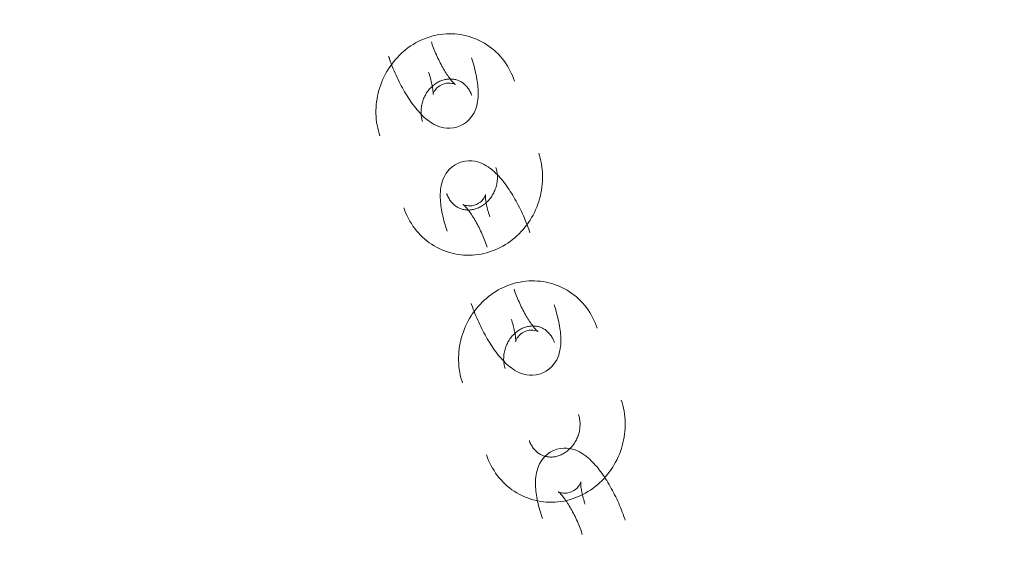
# Model space of a CAD drawing. Header units: millimetres. Extents: x -188930 to 271134, y -158090 to 283816.
# Tile 579 of 610: x 47044 to 47175, y 77816 to 77887. Entities that reach past the tile are written whole.
import ezdxf

# ---------------------------------------------------------------- set-up
doc = ezdxf.new("R2010")
doc.units = ezdxf.units.MM
doc.linetypes.add('AA_PRZERYWANA', pattern=[4, 3, -1])
doc.layers.add('A-DETL-1', color=5, linetype='AA_PRZERYWANA', lineweight=25)
doc.layers.add('I-FURN', color=30, linetype='Continuous', lineweight=9)

# ---------------------------------------------------------------- blocks, each defined once
blk = doc.blocks.new('LARSLAJ_hamak - LARSLAJ_hamak-V31-PZT-dwg')
at = {"layer": 'I-FURN', "flags": 128}
for points in [[(-3374.9, -132.74), (-3374.62, -132.35), (-3374.4, -131.94), (-3374.23, -131.52), (-3374.12, -131.11), (-3374.06, -130.71), (-3374.04, -130.34), (-3374.05, -129.99), (-3374.08, -129.67), (-3374.14, -129.36), (-3374.2, -129.07), (-3374.28, -128.8), (-3374.37, -128.53), (-3374.47, -128.28), (-3374.58, -128.03), (-3374.7, -127.79), (-3374.82, -127.55), (-3374.95, -127.31), (-3375.08, -127.08), (-3375.23, -126.85), (-3375.38, -126.63), (-3375.53, -126.4), (-3375.69, -126.17), (-3375.86, -125.95), (-3376.04, -125.72), (-3376.22, -125.5), (-3376.4, -125.27), (-3376.59, -125.05), (-3376.79, -124.83), (-3376.99, -124.61), (-3377.2, -124.39), (-3377.41, -124.17), (-3377.61, -123.96)], [(-3377.93, -128.1), (-3377.96, -128.09), (-3378.01, -128.08), (-3378.07, -128.06), (-3378.16, -128.04), (-3378.25, -128.01), (-3378.36, -127.97), (-3378.48, -127.92), (-3378.6, -127.87), (-3378.74, -127.81), (-3378.89, -127.74), (-3379.04, -127.66), (-3379.2, -127.58), (-3379.36, -127.49), (-3379.53, -127.39), (-3379.7, -127.29), (-3379.88, -127.19), (-3380.06, -127.07), (-3380.25, -126.95), (-3380.43, -126.83), (-3380.62, -126.7), (-3380.81, -126.57), (-3381, -126.43), (-3381.19, -126.29), (-3381.39, -126.14), (-3381.58, -125.99), (-3381.77, -125.84), (-3381.96, -125.69), (-3382.14, -125.53), (-3382.33, -125.37), (-3382.51, -125.21), (-3382.69, -125.05), (-3382.86, -124.89), (-3383.04, -124.73), (-3383.2, -124.56), (-3383.3, -124.46)], [(-3374.48, -125.52), (-3374.86, -125.56), (-3375.24, -125.62), (-3375.62, -125.7), (-3376, -125.79), (-3376.37, -125.9), (-3376.74, -126.02), (-3377.1, -126.16), (-3377.45, -126.32), (-3377.8, -126.49), (-3378.14, -126.68), (-3378.47, -126.87), (-3378.79, -127.09), (-3379.11, -127.32), (-3379.41, -127.56), (-3379.7, -127.81), (-3379.99, -128.07), (-3380.26, -128.35), (-3380.52, -128.63), (-3380.77, -128.93), (-3381.01, -129.24), (-3381.23, -129.55), (-3381.44, -129.88), (-3381.64, -130.21), (-3381.83, -130.55), (-3382, -130.9), (-3382.16, -131.25), (-3382.31, -131.61), (-3382.44, -131.98), (-3382.56, -132.35), (-3382.66, -132.72), (-3382.75, -133.1), (-3382.83, -133.48), (-3382.89, -133.87), (-3382.94, -134.25), (-3382.97, -134.64), (-3382.99, -135.03), (-3383, -135.42), (-3382.99, -135.81), (-3382.97, -136.2), (-3382.93, -136.59), (-3382.88, -136.97), (-3382.81, -137.36), (-3382.73, -137.74), (-3382.64, -138.12), (-3382.53, -138.49), (-3382.41, -138.86), (-3382.28, -139.22), (-3382.13, -139.58), (-3381.97, -139.94), (-3381.79, -140.29), (-3381.61, -140.63), (-3381.41, -140.96), (-3381.19, -141.29), (-3380.97, -141.6), (-3380.73, -141.91), (-3380.48, -142.21), (-3380.23, -142.5), (-3380, -142.73)], [(-3367.2, -128.24), (-3367.48, -127.97), (-3367.77, -127.71), (-3368.07, -127.47), (-3368.38, -127.23), (-3368.7, -127.01), (-3369.02, -126.81), (-3369.36, -126.61), (-3369.7, -126.43), (-3370.05, -126.27), (-3370.41, -126.12), (-3370.77, -125.98), (-3371.14, -125.86), (-3371.51, -125.76), (-3371.89, -125.67), (-3372.27, -125.6), (-3372.65, -125.55), (-3373.04, -125.51), (-3373.43, -125.49), (-3373.81, -125.49), (-3374.2, -125.5), (-3374.48, -125.52)], [(-3380.01, -130.6), (-3380.02, -130.57), (-3380.04, -130.52), (-3380.07, -130.46), (-3380.11, -130.38), (-3380.16, -130.29), (-3380.22, -130.19), (-3380.28, -130.09), (-3380.36, -129.97), (-3380.44, -129.85), (-3380.54, -129.72), (-3380.64, -129.58), (-3380.75, -129.44), (-3380.86, -129.29), (-3380.99, -129.14), (-3381.12, -128.99), (-3381.26, -128.83), (-3381.4, -128.68), (-3381.55, -128.51), (-3381.71, -128.35), (-3381.86, -128.2)], [(-3379.51, -128.89), (-3379.29, -128.67), (-3379.06, -128.48), (-3378.83, -128.34), (-3378.61, -128.23), (-3378.42, -128.17), (-3378.26, -128.13), (-3378.13, -128.11), (-3378.03, -128.1), (-3377.96, -128.1), (-3377.93, -128.1), (-3377.91, -128.1)], [(-3374.9, -132.74), (-3375.24, -133.09), (-3375.6, -133.38), (-3375.99, -133.62), (-3376.37, -133.8), (-3376.75, -133.93), (-3377.11, -134.02), (-3377.45, -134.07), (-3377.78, -134.1), (-3378.09, -134.1), (-3378.39, -134.08), (-3378.67, -134.05), (-3378.95, -134.01), (-3379.22, -133.96), (-3379.48, -133.9), (-3379.74, -133.83), (-3380, -133.75), (-3380.25, -133.66), (-3380.5, -133.57), (-3380.75, -133.47), (-3381, -133.37), (-3381.26, -133.25), (-3381.51, -133.13), (-3381.76, -133.01), (-3382.01, -132.88), (-3382.26, -132.74), (-3382.52, -132.6), (-3382.77, -132.45), (-3383.03, -132.3), (-3383.28, -132.14), (-3383.53, -131.97), (-3383.79, -131.81), (-3384.04, -131.63), (-3384.29, -131.45), (-3384.55, -131.27), (-3384.8, -131.09), (-3385.05, -130.9), (-3385.3, -130.7), (-3385.54, -130.51), (-3385.79, -130.31), (-3386.03, -130.1), (-3386.27, -129.9), (-3386.51, -129.69), (-3386.74, -129.48), (-3386.97, -129.26), (-3387.2, -129.05), (-3387.42, -128.83), (-3387.55, -128.7)], [(-3379.51, -128.89), (-3379.69, -129.15), (-3379.84, -129.41), (-3379.94, -129.66), (-3380, -129.9), (-3380.03, -130.1), (-3380.04, -130.27), (-3380.04, -130.4), (-3380.03, -130.49), (-3380.02, -130.56), (-3380.01, -130.59), (-3380, -130.61)], [(-3375.76, -138.49), (-3375.86, -138.38), (-3375.96, -138.26), (-3376.06, -138.14), (-3376.16, -138.02), (-3376.25, -137.89), (-3376.33, -137.75), (-3376.42, -137.61), (-3376.49, -137.47), (-3376.57, -137.32), (-3376.63, -137.17), (-3376.7, -137.02), (-3376.75, -136.86), (-3376.8, -136.7), (-3376.85, -136.54), (-3376.89, -136.37), (-3376.92, -136.21), (-3376.95, -136.04), (-3376.97, -135.87), (-3376.99, -135.7), (-3377, -135.53), (-3377, -135.36), (-3376.99, -135.19), (-3376.98, -135.02), (-3376.97, -134.85), (-3376.95, -134.69), (-3376.92, -134.52), (-3376.89, -134.36), (-3376.85, -134.2), (-3376.8, -134.04), (-3376.75, -133.89), (-3376.69, -133.74), (-3376.63, -133.59), (-3376.57, -133.44), (-3376.5, -133.3), (-3376.42, -133.17), (-3376.34, -133.04), (-3376.26, -132.91), (-3376.17, -132.79), (-3376.08, -132.67), (-3375.98, -132.56), (-3375.89, -132.46), (-3375.78, -132.35), (-3375.68, -132.26), (-3375.58, -132.17), (-3375.47, -132.09), (-3375.36, -132.01), (-3375.24, -131.93), (-3375.13, -131.87), (-3375.02, -131.8), (-3374.9, -131.75), (-3374.78, -131.7), (-3374.66, -131.65), (-3374.54, -131.61), (-3374.42, -131.58), (-3374.3, -131.55), (-3374.18, -131.53), (-3374.05, -131.51), (-3373.95, -131.5)], [(-3373.95, -131.5), (-3373.83, -131.49), (-3373.7, -131.49), (-3373.58, -131.49), (-3373.45, -131.5), (-3373.33, -131.51), (-3373.2, -131.53), (-3373.08, -131.55), (-3372.95, -131.59), (-3372.83, -131.62), (-3372.71, -131.66), (-3372.58, -131.71), (-3372.46, -131.76), (-3372.34, -131.82), (-3372.22, -131.89), (-3372.1, -131.96), (-3371.98, -132.04), (-3371.86, -132.12), (-3371.75, -132.21), (-3371.63, -132.3), (-3371.52, -132.4), (-3371.45, -132.48)], [(-3365.6, -152.59), (-3365.21, -152.54), (-3364.83, -152.49), (-3364.45, -152.41), (-3364.08, -152.32), (-3363.7, -152.21), (-3363.34, -152.08), (-3362.98, -151.94), (-3362.62, -151.79), (-3362.28, -151.62), (-3361.94, -151.43), (-3361.6, -151.23), (-3361.28, -151.02), (-3360.97, -150.79), (-3360.66, -150.55), (-3360.37, -150.3), (-3360.09, -150.03), (-3359.82, -149.76), (-3359.56, -149.47), (-3359.31, -149.17), (-3359.07, -148.87), (-3358.84, -148.55), (-3358.63, -148.23), (-3358.43, -147.89), (-3358.25, -147.55), (-3358.07, -147.21), (-3357.92, -146.85), (-3357.77, -146.49), (-3357.64, -146.13), (-3357.52, -145.76), (-3357.41, -145.38), (-3357.32, -145), (-3357.25, -144.62), (-3357.18, -144.24), (-3357.14, -143.85), (-3357.1, -143.46), (-3357.08, -143.08), (-3357.08, -142.69), (-3357.09, -142.3), (-3357.11, -141.91), (-3357.15, -141.52), (-3357.2, -141.13), (-3357.26, -140.75), (-3357.34, -140.37), (-3357.44, -139.99), (-3357.54, -139.62), (-3357.67, -139.25), (-3357.8, -138.88), (-3357.95, -138.52), (-3358.11, -138.17), (-3358.28, -137.82), (-3358.47, -137.48), (-3358.67, -137.15), (-3358.88, -136.82), (-3359.11, -136.5), (-3359.34, -136.2), (-3359.59, -135.9), (-3359.85, -135.61), (-3360.07, -135.38)], [(-3369.06, -141.32), (-3368.72, -140.97), (-3368.36, -140.68), (-3367.98, -140.44), (-3367.59, -140.26), (-3367.21, -140.13), (-3366.85, -140.04), (-3366.51, -139.99), (-3366.18, -139.96), (-3365.87, -139.96), (-3365.57, -139.97), (-3365.29, -140), (-3365.01, -140.05), (-3364.74, -140.1), (-3364.48, -140.16), (-3364.22, -140.23), (-3363.96, -140.31), (-3363.71, -140.39), (-3363.46, -140.49), (-3363.21, -140.59), (-3362.96, -140.69), (-3362.7, -140.8), (-3362.45, -140.92), (-3362.2, -141.05), (-3361.95, -141.18), (-3361.7, -141.32), (-3361.44, -141.46), (-3361.19, -141.61), (-3360.94, -141.76), (-3360.68, -141.92), (-3360.43, -142.08), (-3360.17, -142.25), (-3359.92, -142.43), (-3359.67, -142.6), (-3359.41, -142.79), (-3359.16, -142.97), (-3358.91, -143.16), (-3358.66, -143.36), (-3358.42, -143.55), (-3358.17, -143.75), (-3357.93, -143.96), (-3357.69, -144.16), (-3357.46, -144.37), (-3357.22, -144.58), (-3356.99, -144.79), (-3356.77, -145.01), (-3356.54, -145.23), (-3356.41, -145.36)], [(-3364.32, -139.62), (-3364.21, -139.73), (-3364.11, -139.84), (-3364.01, -139.96), (-3363.92, -140.09), (-3363.83, -140.22), (-3363.74, -140.35), (-3363.66, -140.49), (-3363.58, -140.63), (-3363.51, -140.78), (-3363.44, -140.93), (-3363.38, -141.09), (-3363.32, -141.24), (-3363.27, -141.4), (-3363.23, -141.57), (-3363.19, -141.73), (-3363.15, -141.9), (-3363.13, -142.07), (-3363.1, -142.23), (-3363.09, -142.4), (-3363.08, -142.57), (-3363.08, -142.74), (-3363.08, -142.91), (-3363.09, -143.08), (-3363.11, -143.25), (-3363.13, -143.42), (-3363.16, -143.58), (-3363.19, -143.75), (-3363.23, -143.91), (-3363.27, -144.06), (-3363.33, -144.22), (-3363.38, -144.37), (-3363.44, -144.52), (-3363.51, -144.66), (-3363.58, -144.8), (-3363.65, -144.94), (-3363.73, -145.07), (-3363.82, -145.2), (-3363.91, -145.32), (-3364, -145.43), (-3364.09, -145.54), (-3364.19, -145.65), (-3364.29, -145.75), (-3364.39, -145.85), (-3364.5, -145.94), (-3364.61, -146.02), (-3364.72, -146.1), (-3364.83, -146.17), (-3364.94, -146.24), (-3365.06, -146.3), (-3365.18, -146.36), (-3365.29, -146.41), (-3365.41, -146.45), (-3365.53, -146.49), (-3365.65, -146.53), (-3365.78, -146.56), (-3365.9, -146.58), (-3366.02, -146.6), (-3366.12, -146.61)], [(-3369.06, -141.32), (-3369.34, -141.71), (-3369.56, -142.12), (-3369.73, -142.54), (-3369.84, -142.95), (-3369.9, -143.34), (-3369.92, -143.72), (-3369.91, -144.06), (-3369.88, -144.39), (-3369.82, -144.7), (-3369.76, -144.99), (-3369.68, -145.26), (-3369.59, -145.53), (-3369.49, -145.78), (-3369.38, -146.03), (-3369.26, -146.27), (-3369.14, -146.51), (-3369.01, -146.74), (-3368.88, -146.97), (-3368.73, -147.2), (-3368.58, -147.43), (-3368.43, -147.66), (-3368.27, -147.89), (-3368.1, -148.11), (-3367.92, -148.34), (-3367.74, -148.56), (-3367.56, -148.78), (-3367.37, -149.01), (-3367.17, -149.23), (-3366.97, -149.45), (-3366.76, -149.67), (-3366.55, -149.89), (-3366.35, -150.1)], [(-3364.45, -145.16), (-3364.27, -144.91), (-3364.12, -144.65), (-3364.02, -144.39), (-3363.96, -144.16), (-3363.93, -143.96), (-3363.92, -143.79), (-3363.92, -143.66), (-3363.93, -143.56), (-3363.94, -143.5), (-3363.95, -143.46), (-3363.96, -143.45)], [(-3363.95, -143.46), (-3363.94, -143.49), (-3363.92, -143.54), (-3363.89, -143.6), (-3363.85, -143.68), (-3363.8, -143.77), (-3363.74, -143.86), (-3363.68, -143.97), (-3363.6, -144.09), (-3363.52, -144.21), (-3363.42, -144.34), (-3363.32, -144.48), (-3363.21, -144.62), (-3363.1, -144.77), (-3362.97, -144.92), (-3362.84, -145.07), (-3362.7, -145.22), (-3362.56, -145.38), (-3362.41, -145.54), (-3362.25, -145.7), (-3362.1, -145.86)], [(-3364.45, -145.16), (-3364.67, -145.39), (-3364.9, -145.58), (-3365.13, -145.72), (-3365.35, -145.82), (-3365.54, -145.89), (-3365.71, -145.93), (-3365.83, -145.95), (-3365.93, -145.96), (-3366, -145.96), (-3366.03, -145.96), (-3366.05, -145.96)], [(-3366.12, -146.61), (-3366.25, -146.62), (-3366.37, -146.62), (-3366.5, -146.62), (-3366.62, -146.61), (-3366.75, -146.6), (-3366.87, -146.58), (-3367, -146.55), (-3367.12, -146.52), (-3367.25, -146.48), (-3367.37, -146.44), (-3367.49, -146.4), (-3367.62, -146.34), (-3367.74, -146.28), (-3367.86, -146.22), (-3367.98, -146.15), (-3368.1, -146.07), (-3368.21, -145.99), (-3368.33, -145.9), (-3368.44, -145.8), (-3368.55, -145.71), (-3368.63, -145.63)], [(-3366.04, -145.96), (-3366, -145.96), (-3365.95, -145.98), (-3365.89, -145.99), (-3365.8, -146.02), (-3365.71, -146.05), (-3365.6, -146.09), (-3365.48, -146.14), (-3365.36, -146.19), (-3365.22, -146.25), (-3365.07, -146.32), (-3364.92, -146.4), (-3364.76, -146.48), (-3364.6, -146.57), (-3364.43, -146.66), (-3364.26, -146.76), (-3364.08, -146.87), (-3363.9, -146.99), (-3363.71, -147.1), (-3363.53, -147.23), (-3363.34, -147.36), (-3363.15, -147.49), (-3362.96, -147.63), (-3362.77, -147.77), (-3362.57, -147.91), (-3362.38, -148.06), (-3362.19, -148.21), (-3362.01, -148.37), (-3361.82, -148.53), (-3361.63, -148.68), (-3361.45, -148.85), (-3361.27, -149.01), (-3361.1, -149.17), (-3360.93, -149.33), (-3360.76, -149.5), (-3360.66, -149.6)], [(-3372.87, -149.87), (-3372.6, -150.14), (-3372.31, -150.39), (-3372.01, -150.64), (-3371.7, -150.87), (-3371.38, -151.09), (-3371.05, -151.3), (-3370.72, -151.49), (-3370.37, -151.67), (-3370.02, -151.84), (-3369.67, -151.99), (-3369.3, -152.12), (-3368.93, -152.24), (-3368.56, -152.35), (-3368.18, -152.43), (-3367.8, -152.5), (-3367.42, -152.56), (-3367.04, -152.6), (-3366.65, -152.62), (-3366.26, -152.62), (-3365.88, -152.61), (-3365.6, -152.59)], [(-3350.03, -150.01), (-3350.42, -150.05), (-3350.8, -150.11), (-3351.18, -150.19), (-3351.55, -150.28), (-3351.93, -150.39), (-3352.29, -150.51), (-3352.65, -150.65), (-3353.01, -150.81), (-3353.36, -150.98), (-3353.69, -151.17), (-3354.03, -151.37), (-3354.35, -151.58), (-3354.66, -151.81), (-3354.97, -152.05), (-3355.26, -152.3), (-3355.54, -152.56), (-3355.81, -152.84), (-3356.08, -153.13), (-3356.32, -153.42), (-3356.56, -153.73), (-3356.79, -154.05), (-3357, -154.37), (-3357.2, -154.7), (-3357.38, -155.04), (-3357.56, -155.39), (-3357.72, -155.74), (-3357.86, -156.1), (-3357.99, -156.47), (-3358.11, -156.84), (-3358.22, -157.21), (-3358.31, -157.59), (-3358.38, -157.97), (-3358.45, -158.36), (-3358.49, -158.74), (-3358.53, -159.13), (-3358.55, -159.52), (-3358.55, -159.91), (-3358.54, -160.3), (-3358.52, -160.69), (-3358.48, -161.08), (-3358.43, -161.46), (-3358.37, -161.85), (-3358.29, -162.23), (-3358.19, -162.61), (-3358.09, -162.98), (-3357.97, -163.35), (-3357.83, -163.72), (-3357.68, -164.08), (-3357.52, -164.43), (-3357.35, -164.78), (-3357.16, -165.12), (-3356.96, -165.45), (-3356.75, -165.78), (-3356.52, -166.09), (-3356.29, -166.4), (-3356.04, -166.7), (-3355.78, -166.99), (-3355.56, -167.22)], [(-3342.76, -152.73), (-3343.04, -152.46), (-3343.32, -152.2), (-3343.62, -151.96), (-3343.93, -151.72), (-3344.25, -151.5), (-3344.58, -151.3), (-3344.91, -151.1), (-3345.26, -150.92), (-3345.61, -150.76), (-3345.96, -150.61), (-3346.33, -150.47), (-3346.7, -150.35), (-3347.07, -150.25), (-3347.45, -150.16), (-3347.83, -150.09), (-3348.21, -150.04), (-3348.59, -150), (-3348.98, -149.98), (-3349.37, -149.98), (-3349.75, -149.99), (-3350.03, -150.01)], [(-3349.59, -156.64), (-3349.63, -156.63), (-3349.68, -156.62), (-3349.74, -156.6), (-3349.83, -156.58), (-3349.92, -156.55), (-3350.03, -156.51), (-3350.15, -156.46), (-3350.27, -156.41), (-3350.41, -156.35), (-3350.56, -156.28), (-3350.71, -156.2), (-3350.87, -156.12), (-3351.03, -156.03), (-3351.2, -155.93), (-3351.37, -155.83), (-3351.55, -155.73), (-3351.73, -155.61), (-3351.92, -155.49), (-3352.1, -155.37), (-3352.29, -155.24), (-3352.48, -155.11), (-3352.67, -154.97), (-3352.86, -154.83), (-3353.06, -154.68), (-3353.25, -154.53), (-3353.44, -154.38), (-3353.63, -154.23), (-3353.81, -154.07), (-3354, -153.91), (-3354.18, -153.75), (-3354.36, -153.59), (-3354.53, -153.43), (-3354.7, -153.26), (-3354.87, -153.1), (-3354.97, -153)], [(-3346.57, -161.28), (-3346.29, -160.89), (-3346.07, -160.48), (-3345.9, -160.06), (-3345.79, -159.65), (-3345.73, -159.25), (-3345.71, -158.88), (-3345.72, -158.53), (-3345.75, -158.21), (-3345.81, -157.9), (-3345.87, -157.61), (-3345.95, -157.34), (-3346.04, -157.07), (-3346.14, -156.82), (-3346.25, -156.57), (-3346.37, -156.33), (-3346.49, -156.09), (-3346.62, -155.85), (-3346.75, -155.62), (-3346.9, -155.39), (-3347.05, -155.16), (-3347.2, -154.94), (-3347.36, -154.71), (-3347.53, -154.49), (-3347.71, -154.26), (-3347.89, -154.04), (-3348.07, -153.81), (-3348.26, -153.59), (-3348.46, -153.37), (-3348.66, -153.15), (-3348.87, -152.93), (-3349.08, -152.71), (-3349.28, -152.5)], [(-3351.68, -159.13), (-3351.69, -159.1), (-3351.71, -159.06), (-3351.74, -158.99), (-3351.78, -158.92), (-3351.83, -158.83), (-3351.89, -158.73), (-3351.95, -158.62), (-3352.03, -158.51), (-3352.11, -158.38), (-3352.21, -158.25), (-3352.31, -158.12), (-3352.42, -157.98), (-3352.53, -157.83), (-3352.66, -157.68), (-3352.79, -157.53), (-3352.93, -157.37), (-3353.07, -157.21), (-3353.22, -157.05), (-3353.38, -156.89), (-3353.53, -156.74)], [(-3351.31, -162.98), (-3351.42, -162.87), (-3351.52, -162.75), (-3351.62, -162.63), (-3351.71, -162.51), (-3351.8, -162.38), (-3351.89, -162.24), (-3351.97, -162.11), (-3352.05, -161.96), (-3352.12, -161.82), (-3352.19, -161.66), (-3352.25, -161.51), (-3352.31, -161.35), (-3352.36, -161.19), (-3352.4, -161.03), (-3352.44, -160.87), (-3352.48, -160.7), (-3352.5, -160.53), (-3352.53, -160.36), (-3352.54, -160.19), (-3352.55, -160.02), (-3352.55, -159.85), (-3352.55, -159.68), (-3352.54, -159.51), (-3352.52, -159.35), (-3352.5, -159.18), (-3352.47, -159.01), (-3352.44, -158.85), (-3352.4, -158.69), (-3352.36, -158.53), (-3352.31, -158.38), (-3352.25, -158.23), (-3352.19, -158.08), (-3352.12, -157.93), (-3352.05, -157.79), (-3351.98, -157.66), (-3351.9, -157.53), (-3351.81, -157.4), (-3351.72, -157.28), (-3351.63, -157.16), (-3351.54, -157.05), (-3351.44, -156.95), (-3351.34, -156.85), (-3351.24, -156.75), (-3351.13, -156.66), (-3351.02, -156.58), (-3350.91, -156.5), (-3350.8, -156.42), (-3350.69, -156.36), (-3350.57, -156.3), (-3350.45, -156.24), (-3350.34, -156.19), (-3350.22, -156.14), (-3350.1, -156.1), (-3349.98, -156.07), (-3349.85, -156.04), (-3349.73, -156.02), (-3349.61, -156), (-3349.51, -155.99)], [(-3351.18, -157.43), (-3350.96, -157.21), (-3350.73, -157.02), (-3350.5, -156.88), (-3350.28, -156.77), (-3350.09, -156.71), (-3349.93, -156.67), (-3349.8, -156.65), (-3349.7, -156.64), (-3349.63, -156.64), (-3349.6, -156.64), (-3349.58, -156.64)], [(-3349.51, -155.99), (-3349.38, -155.98), (-3349.26, -155.98), (-3349.13, -155.98), (-3349.01, -155.99), (-3348.88, -156), (-3348.76, -156.02), (-3348.63, -156.05), (-3348.51, -156.08), (-3348.38, -156.11), (-3348.26, -156.15), (-3348.14, -156.2), (-3348.01, -156.26), (-3347.89, -156.31), (-3347.77, -156.38), (-3347.65, -156.45), (-3347.53, -156.53), (-3347.42, -156.61), (-3347.3, -156.7), (-3347.19, -156.79), (-3347.08, -156.89), (-3347, -156.97)], [(-3346.57, -161.28), (-3346.91, -161.63), (-3347.27, -161.92), (-3347.65, -162.16), (-3348.04, -162.34), (-3348.42, -162.47), (-3348.78, -162.56), (-3349.12, -162.61), (-3349.45, -162.63), (-3349.76, -162.64), (-3350.06, -162.62), (-3350.34, -162.59), (-3350.62, -162.55), (-3350.89, -162.5), (-3351.15, -162.44), (-3351.41, -162.37), (-3351.67, -162.29), (-3351.92, -162.2), (-3352.17, -162.11), (-3352.42, -162.01), (-3352.67, -161.91), (-3352.93, -161.79), (-3353.18, -161.67), (-3353.43, -161.55), (-3353.68, -161.42), (-3353.93, -161.28), (-3354.19, -161.14), (-3354.44, -160.99), (-3354.69, -160.84), (-3354.95, -160.68), (-3355.2, -160.51), (-3355.46, -160.34), (-3355.71, -160.17), (-3355.96, -159.99), (-3356.22, -159.81), (-3356.47, -159.63), (-3356.72, -159.44), (-3356.97, -159.24), (-3357.21, -159.04), (-3357.46, -158.84), (-3357.7, -158.64), (-3357.94, -158.44), (-3358.18, -158.23), (-3358.41, -158.02), (-3358.64, -157.8), (-3358.86, -157.59), (-3359.09, -157.37), (-3359.22, -157.24)], [(-3351.18, -157.43), (-3351.36, -157.69), (-3351.51, -157.95), (-3351.61, -158.2), (-3351.67, -158.44), (-3351.7, -158.64), (-3351.71, -158.8), (-3351.71, -158.94), (-3351.7, -159.03), (-3351.69, -159.1), (-3351.68, -159.13), (-3351.67, -159.15)], [(-3341.15, -177.08), (-3340.77, -177.04), (-3340.39, -176.98), (-3340.01, -176.9), (-3339.63, -176.81), (-3339.26, -176.7), (-3338.89, -176.57), (-3338.53, -176.43), (-3338.18, -176.28), (-3337.83, -176.11), (-3337.49, -175.92), (-3337.16, -175.72), (-3336.84, -175.51), (-3336.52, -175.28), (-3336.22, -175.04), (-3335.93, -174.79), (-3335.64, -174.53), (-3335.37, -174.25), (-3335.11, -173.96), (-3334.86, -173.67), (-3334.62, -173.36), (-3334.4, -173.04), (-3334.19, -172.72), (-3333.99, -172.39), (-3333.8, -172.05), (-3333.63, -171.7), (-3333.47, -171.34), (-3333.32, -170.98), (-3333.19, -170.62), (-3333.07, -170.25), (-3332.97, -169.87), (-3332.88, -169.5), (-3332.8, -169.11), (-3332.74, -168.73), (-3332.69, -168.34), (-3332.66, -167.96), (-3332.64, -167.57), (-3332.63, -167.18), (-3332.64, -166.79), (-3332.66, -166.4), (-3332.7, -166.01), (-3332.75, -165.63), (-3332.82, -165.24), (-3332.9, -164.86), (-3332.99, -164.48), (-3333.1, -164.11), (-3333.22, -163.74), (-3333.35, -163.37), (-3333.5, -163.01), (-3333.66, -162.66), (-3333.84, -162.31), (-3334.03, -161.97), (-3334.22, -161.64), (-3334.44, -161.31), (-3334.66, -161), (-3334.9, -160.69), (-3335.15, -160.39), (-3335.41, -160.1), (-3335.63, -159.87)], [(-3344.61, -165.81), (-3344.28, -165.46), (-3343.91, -165.17), (-3343.53, -164.93), (-3343.15, -164.75), (-3342.77, -164.62), (-3342.41, -164.53), (-3342.06, -164.48), (-3341.74, -164.45), (-3341.42, -164.45), (-3341.13, -164.47), (-3340.84, -164.49), (-3340.57, -164.54), (-3340.3, -164.59), (-3340.03, -164.65), (-3339.77, -164.72), (-3339.52, -164.8), (-3339.27, -164.88), (-3339.01, -164.98), (-3338.76, -165.08), (-3338.51, -165.18), (-3338.26, -165.3), (-3338.01, -165.41), (-3337.76, -165.54), (-3337.5, -165.67), (-3337.25, -165.81), (-3337, -165.95), (-3336.74, -166.1), (-3336.49, -166.25), (-3336.24, -166.41), (-3335.98, -166.57), (-3335.73, -166.74), (-3335.47, -166.92), (-3335.22, -167.09), (-3334.97, -167.28), (-3334.72, -167.46), (-3334.47, -167.65), (-3334.22, -167.85), (-3333.97, -168.04), (-3333.73, -168.24), (-3333.49, -168.45), (-3333.25, -168.65), (-3333.01, -168.86), (-3332.78, -169.07), (-3332.55, -169.29), (-3332.32, -169.5), (-3332.1, -169.72), (-3331.97, -169.85)], [(-3339.87, -164.11), (-3339.77, -164.22), (-3339.67, -164.33), (-3339.57, -164.45), (-3339.47, -164.58), (-3339.38, -164.71), (-3339.3, -164.84), (-3339.21, -164.98), (-3339.14, -165.13), (-3339.06, -165.27), (-3339, -165.42), (-3338.94, -165.58), (-3338.88, -165.74), (-3338.83, -165.9), (-3338.78, -166.06), (-3338.74, -166.22), (-3338.71, -166.39), (-3338.68, -166.56), (-3338.66, -166.73), (-3338.64, -166.9), (-3338.64, -167.07), (-3338.63, -167.24), (-3338.64, -167.41), (-3338.65, -167.57), (-3338.66, -167.74), (-3338.68, -167.91), (-3338.71, -168.07), (-3338.74, -168.24), (-3338.78, -168.4), (-3338.83, -168.56), (-3338.88, -168.71), (-3338.94, -168.86), (-3339, -169.01), (-3339.06, -169.15), (-3339.13, -169.29), (-3339.21, -169.43), (-3339.29, -169.56), (-3339.37, -169.69), (-3339.46, -169.81), (-3339.55, -169.92), (-3339.65, -170.04), (-3339.74, -170.14), (-3339.85, -170.24), (-3339.95, -170.34), (-3340.05, -170.43), (-3340.16, -170.51), (-3340.27, -170.59), (-3340.39, -170.66), (-3340.5, -170.73), (-3340.61, -170.79), (-3340.73, -170.85), (-3340.85, -170.9), (-3340.97, -170.95), (-3341.09, -170.99), (-3341.21, -171.02), (-3341.33, -171.05), (-3341.45, -171.07), (-3341.58, -171.09), (-3341.68, -171.1)], [(-3344.61, -165.81), (-3344.89, -166.2), (-3345.12, -166.61), (-3345.28, -167.03), (-3345.39, -167.44), (-3345.45, -167.83), (-3345.48, -168.21), (-3345.47, -168.55), (-3345.43, -168.88), (-3345.38, -169.19), (-3345.31, -169.48), (-3345.23, -169.75), (-3345.14, -170.02), (-3345.04, -170.27), (-3344.93, -170.52), (-3344.82, -170.76), (-3344.7, -171), (-3344.57, -171.23), (-3344.43, -171.47), (-3344.29, -171.7), (-3344.14, -171.92), (-3343.98, -172.15), (-3343.82, -172.38), (-3343.65, -172.6), (-3343.48, -172.83), (-3343.3, -173.05), (-3343.11, -173.27), (-3342.92, -173.5), (-3342.73, -173.72), (-3342.52, -173.94), (-3342.32, -174.16), (-3342.11, -174.38), (-3341.9, -174.59)], [(-3340.01, -169.65), (-3339.82, -169.4), (-3339.68, -169.14), (-3339.58, -168.89), (-3339.52, -168.65), (-3339.49, -168.45), (-3339.48, -168.28), (-3339.48, -168.15), (-3339.49, -168.06), (-3339.5, -167.99), (-3339.51, -167.95), (-3339.51, -167.94)], [(-3339.51, -167.95), (-3339.5, -167.98), (-3339.48, -168.03), (-3339.45, -168.09), (-3339.41, -168.17), (-3339.36, -168.26), (-3339.3, -168.36), (-3339.23, -168.46), (-3339.16, -168.58), (-3339.07, -168.7), (-3338.98, -168.83), (-3338.88, -168.97), (-3338.77, -169.11), (-3338.65, -169.26), (-3338.53, -169.41), (-3338.4, -169.56), (-3338.26, -169.72), (-3338.11, -169.87), (-3337.96, -170.03), (-3337.81, -170.2), (-3337.66, -170.35)], [(-3341.68, -171.1), (-3341.8, -171.11), (-3341.93, -171.11), (-3342.05, -171.11), (-3342.18, -171.1), (-3342.3, -171.09), (-3342.43, -171.07), (-3342.55, -171.04), (-3342.68, -171.01), (-3342.8, -170.98), (-3342.92, -170.93), (-3343.05, -170.89), (-3343.17, -170.83), (-3343.29, -170.77), (-3343.41, -170.71), (-3343.53, -170.64), (-3343.65, -170.56), (-3343.77, -170.48), (-3343.88, -170.39), (-3344, -170.3), (-3344.11, -170.2), (-3344.18, -170.12)], [(-3340.01, -169.65), (-3340.22, -169.88), (-3340.45, -170.07), (-3340.69, -170.21), (-3340.9, -170.31), (-3341.1, -170.38), (-3341.26, -170.42), (-3341.39, -170.44), (-3341.49, -170.45), (-3341.55, -170.45), (-3341.59, -170.45), (-3341.6, -170.45)], [(-3341.59, -170.45), (-3341.56, -170.45), (-3341.51, -170.47), (-3341.44, -170.48), (-3341.36, -170.51), (-3341.26, -170.54), (-3341.16, -170.58), (-3341.04, -170.63), (-3340.91, -170.68), (-3340.77, -170.74), (-3340.63, -170.81), (-3340.48, -170.89), (-3340.32, -170.97), (-3340.16, -171.06), (-3339.99, -171.15), (-3339.81, -171.26), (-3339.63, -171.36), (-3339.45, -171.48), (-3339.27, -171.59), (-3339.08, -171.72), (-3338.89, -171.85), (-3338.7, -171.98), (-3338.51, -172.12), (-3338.32, -172.26), (-3338.13, -172.41), (-3337.94, -172.55), (-3337.75, -172.71), (-3337.56, -172.86), (-3337.37, -173.02), (-3337.19, -173.18), (-3337.01, -173.34), (-3336.83, -173.5), (-3336.65, -173.66), (-3336.48, -173.82), (-3336.31, -173.99), (-3336.21, -174.09)], [(-3348.43, -174.36), (-3348.15, -174.63), (-3347.86, -174.89), (-3347.56, -175.13), (-3347.25, -175.36), (-3346.93, -175.59), (-3346.61, -175.79), (-3346.27, -175.99), (-3345.93, -176.17), (-3345.58, -176.33), (-3345.22, -176.48), (-3344.86, -176.61), (-3344.49, -176.73), (-3344.12, -176.84), (-3343.74, -176.92), (-3343.36, -176.99), (-3342.98, -177.05), (-3342.59, -177.09), (-3342.2, -177.11), (-3341.82, -177.11), (-3341.43, -177.1), (-3341.15, -177.08)]]:
    blk.add_lwpolyline(points, dxfattribs=at)

msp = doc.modelspace()

# ---------------------------------------------------------------- linework, layer by layer
at = {"layer": 'A-DETL-1'}
msp.add_arc((41477.35, 67739.67), 13801.5, 353.495703, 77.182857, dxfattribs=at)

# ---------------------------------------------------------------- block references
at = {"layer": 'I-FURN', "rotation": 153.5634422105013}
msp.add_blockref('LARSLAJ_hamak - LARSLAJ_hamak-V31-PZT-dwg', (44034.39, 79213.57), dxfattribs=at)

doc.saveas('drawing.dxf')
